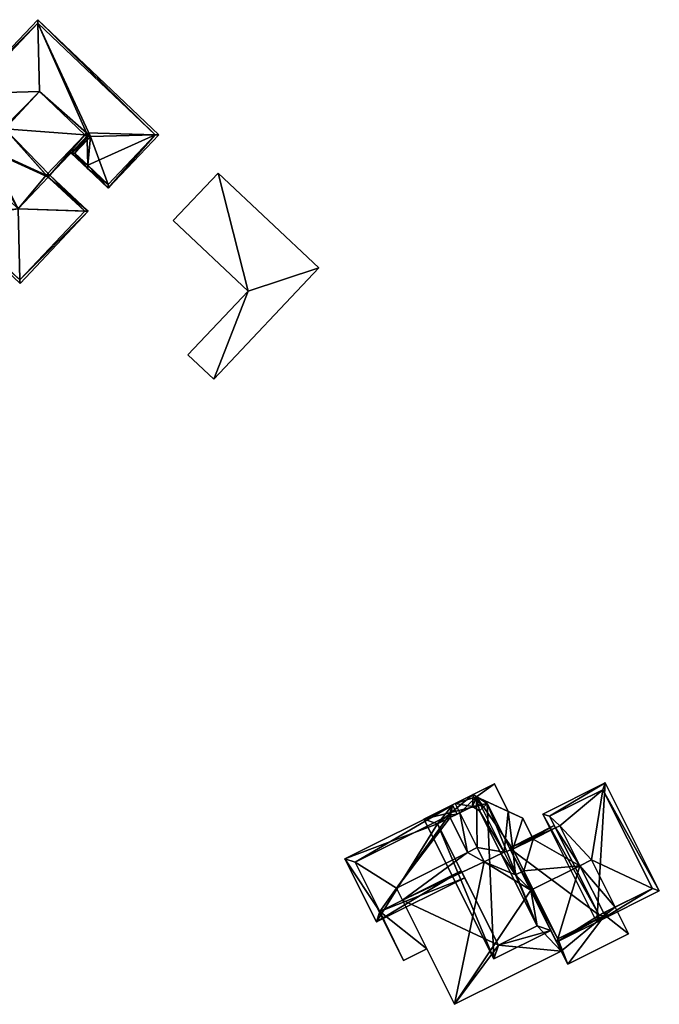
# Model space of a CAD drawing. Header units: inches. Extents: x 2685601 to 2690022, y 1235992 to 1239010.
# Tile 371 of 390: x 2689449 to 2689512, y 1238279 to 1238375. Entities that reach past the tile are written whole.
import ezdxf

# ---------------------------------------------------------------- set-up
doc = ezdxf.new("R2010")
doc.units = ezdxf.units.IN
doc.header["$MEASUREMENT"] = 0
doc.layers.add('Gebaeude Einzelhaus', color=10, linetype='Continuous')
doc.layers.add('Offenes Gebaeude', color=10, linetype='Continuous')

msp = doc.modelspace()

# ---------------------------------------------------------------- meshes
at = {"layer": 'Gebaeude Einzelhaus'}
mesh = msp.add_polyface(dxfattribs=at)
corners = [(2689444.281, 1238367.571, 562.219), (2689443.926, 1238367.561, 562.15), (2689447.47, 1238364.196, 562.15), (2689450.95, 1238367.758, 563.52), (2689447.555, 1238364.116, 562.15), (2689450.791, 1238374.428, 562.219), (2689450.783, 1238374.781, 562.15), (2689455.389, 1238363.542, 563.52), (2689455.601, 1238363.34, 563.52), (2689455.954, 1238363.35, 563.451), (2689462.269, 1238363.526, 562.219), (2689462.625, 1238363.536, 562.15), (2689455.668, 1238360.561, 562.978), (2689454.06, 1238361.743, 562.909), (2689455.676, 1238360.208, 562.909), (2689455.609, 1238362.989, 563.451), (2689457.669, 1238358.316, 562.15), (2689455.561, 1238363.723, 563.451), (2689454.415, 1238361.75, 562.978), (2689455.956, 1238363.348, 563.45), (2689457.66, 1238358.67, 562.219), (2689462.271, 1238363.528, 562.219), (2689447.643, 1238364.378, 562.219), (2689442.406, 1238355.301, 559.495), (2689444.293, 1238360.648, 560.728), (2689434.32, 1238360.398, 559.05), (2689448.866, 1238356.308, 560.728), (2689440.945, 1238353.763, 558.99), (2689433.966, 1238360.389, 558.99), (2689449.051, 1238349.336, 559.554), (2689449.061, 1238348.983, 559.495), (2689455.725, 1238356.06, 559.505), (2689451.806, 1238359.403, 560.728), (2689451.979, 1238359.585, 560.728), (2689444.011, 1238360.916, 560.635), (2689440.501, 1238367.271, 558.99), (2689445.348, 1238362.325, 560.635), (2689445.701, 1238362.334, 560.694), (2689445.529, 1238362.153, 560.694), (2689455.371, 1238356.049, 559.564), (2689440.51, 1238366.918, 559.049), (2689440.936, 1238354.116, 559.049), (2689442.398, 1238355.655, 559.555), (2689445.348, 1238362.325, 560.728), (2689444.011, 1238360.916, 560.728), (2689447.555, 1238364.116, 560.728), (2689455.389, 1238363.542, 560.728), (2689455.743, 1238363.55, 560.728), (2689455.561, 1238363.723, 560.728), (2689450.95, 1238367.758, 560.728), (2689447.47, 1238364.196, 560.728), (2689447.461, 1238364.55, 560.728), (2689447.643, 1238364.378, 560.728), (2689451.624, 1238359.575, 560.728), (2689445.529, 1238362.153, 560.728), (2689455.389, 1238363.542, 550.012), (2689455.561, 1238363.723, 550.012), (2689455.956, 1238363.348, 550.012), (2689454.415, 1238361.75, 550.012), (2689457.66, 1238358.67, 550.012), (2689462.271, 1238363.528, 550.012), (2689450.791, 1238374.428, 550.012), (2689444.28, 1238367.57, 550.012), (2689447.643, 1238364.378, 550.012), (2689447.47, 1238364.196, 550.012), (2689450.95, 1238367.758, 550.012), (2689447.555, 1238364.116, 550.012), (2689445.701, 1238362.334, 550.012), (2689445.529, 1238362.153, 550.012), (2689440.51, 1238366.918, 550.012), (2689434.32, 1238360.398, 550.012), (2689440.936, 1238354.116, 550.012), (2689442.398, 1238355.655, 550.012), (2689449.051, 1238349.336, 550.012), (2689455.371, 1238356.049, 550.012), (2689451.806, 1238359.403, 550.012), (2689444.295, 1238360.648, 550.012), (2689445.804, 1238362.236, 550.012), (2689448.866, 1238356.308, 550.012), (2689451.624, 1238359.575, 550.012)]
mesh.append_faces([[corners[k] for k in face] for face in [(51, 50, 43), (43, 50, 54), (51, 52, 50), (33, 46, 47), (47, 46, 48), (32, 53, 33), (33, 53, 46), (43, 50, 51), (51, 50, 52), (43, 45, 50), (45, 46, 49), (46, 47, 48), (45, 33, 46), (46, 33, 47), (43, 32, 45), (45, 32, 33), (43, 26, 32), (43, 24, 26), (43, 44, 24), (41, 27, 25), (25, 27, 28), (30, 23, 29), (29, 23, 42), (42, 23, 41), (41, 23, 27), (36, 37, 38), (40, 35, 36), (36, 35, 37), (40, 28, 35), (40, 25, 28), (29, 31, 30), (29, 39, 31), (31, 39, 33), (33, 39, 32), (25, 35, 28), (35, 36, 37), (37, 36, 38), (25, 34, 35), (35, 34, 36), (25, 24, 34), (29, 31, 26), (26, 31, 32), (32, 31, 33), (29, 30, 31), (26, 23, 29), (29, 23, 30), (23, 25, 27), (27, 25, 28), (26, 24, 23), (23, 24, 25), (1, 0, 2), (2, 0, 22), (0, 1, 5), (5, 1, 6), (21, 11, 10), (5, 6, 21), (21, 6, 11), (16, 10, 11), (14, 20, 16), (16, 20, 10), (14, 12, 20), (9, 15, 8), (9, 19, 15), (8, 18, 13), (13, 18, 14), (14, 18, 12), (8, 15, 18), (7, 17, 8), (8, 17, 9), (12, 9, 15), (15, 9, 8), (12, 10, 9), (14, 16, 12), (12, 16, 10), (10, 16, 11), (8, 13, 15), (15, 13, 12), (12, 13, 14), (5, 10, 6), (6, 10, 11), (7, 9, 3), (3, 9, 5), (5, 9, 10), (7, 8, 9), (5, 0, 3), (6, 1, 5), (5, 1, 0), (0, 2, 3), (3, 2, 4), (0, 1, 2)]], dxfattribs={"color": 13})
mesh.append_faces([[corners[k] for k in face] for face in [(78, 79, 75), (79, 66, 55), (55, 66, 65), (66, 67, 64), (78, 77, 79), (79, 77, 66), (66, 77, 67), (78, 76, 77), (53, 55, 46), (53, 79, 55), (53, 32, 79), (79, 32, 75), (34, 24, 44), (44, 43, 34), (34, 43, 36), (54, 38, 43), (43, 38, 36), (54, 37, 38), (37, 64, 67), (54, 50, 37), (37, 50, 64), (72, 78, 73), (73, 78, 74), (74, 78, 75), (72, 76, 78), (76, 68, 77), (77, 68, 67), (76, 69, 68), (72, 70, 76), (76, 70, 69), (72, 71, 70), (74, 75, 39), (39, 75, 32), (29, 74, 39), (29, 73, 74), (29, 72, 73), (29, 42, 72), (42, 41, 72), (72, 41, 71), (41, 70, 71), (41, 25, 70), (25, 40, 70), (70, 40, 69), (36, 68, 40), (40, 68, 69), (36, 38, 68), (37, 67, 38), (38, 67, 68), (63, 66, 64), (63, 65, 66), (65, 56, 55), (57, 59, 58), (56, 60, 57), (57, 60, 59), (65, 61, 56), (56, 61, 60), (63, 62, 65), (65, 62, 61), (52, 2, 22), (52, 50, 2), (52, 63, 50), (50, 63, 64), (0, 52, 22), (0, 62, 52), (52, 62, 63), (0, 61, 62), (0, 5, 61), (5, 21, 61), (61, 21, 60), (10, 60, 21), (10, 59, 60), (10, 20, 59), (12, 58, 20), (20, 58, 59), (12, 18, 58), (18, 57, 58), (15, 19, 18), (18, 19, 57), (48, 19, 17), (17, 19, 9), (48, 57, 19), (48, 56, 57), (46, 17, 7), (46, 48, 17), (46, 56, 48), (46, 55, 56), (7, 3, 46), (46, 3, 49), (3, 4, 49), (49, 4, 45), (4, 2, 45), (45, 2, 50)]], dxfattribs={"color": 41})
mesh = msp.add_polyface(dxfattribs=at)
corners = [(2689506.175, 1238287.244, 559.256), (2689502.558, 1238282.449, 559.256), (2689508.493, 1238285.415, 559.256), (2689501.585, 1238284.95, 559.256), (2689498.944, 1238289.676, 559.256), (2689507.185, 1238288.03, 559.256), (2689506.063, 1238287.468, 559.256), (2689499.166, 1238289.787, 559.256), (2689497.211, 1238293.698, 557.834), (2689498.165, 1238296.74, 557.834), (2689493.645, 1238298.825, 557.834), (2689499.191, 1238294.688, 557.834), (2689497.469, 1238291.179, 557.834), (2689498.27, 1238291.579, 557.834), (2689495.415, 1238300.075, 555.622), (2689493.645, 1238298.825, 555.622), (2689496.758, 1238297.389, 555.622), (2689491.561, 1238298.149, 555.622), (2689493.266, 1238297.883, 555.622), (2689493.933, 1238297.461, 555.622), (2689496.349, 1238293.418, 555.622), (2689492.008, 1238297.254, 555.622), (2689496.033, 1238293.261, 555.622), (2689498.944, 1238289.676, 552.909), (2689499.166, 1238289.787, 552.909), (2689498.27, 1238291.579, 552.909), (2689497.469, 1238291.179, 552.909), (2689496.033, 1238293.261, 552.909), (2689496.349, 1238293.418, 552.909), (2689499.561, 1238286.204, 552.909), (2689501.913, 1238283.739, 552.909), (2689495.788, 1238284.316, 552.909), (2689486.419, 1238288.703, 552.909), (2689492.159, 1238291.573, 552.909), (2689491.505, 1238278.534, 552.909), (2689502.558, 1238282.449, 545.657), (2689501.913, 1238283.739, 545.657), (2689508.493, 1238285.415, 545.657), (2689507.185, 1238288.03, 545.657), (2689506.175, 1238287.244, 545.657), (2689501.585, 1238284.95, 545.657), (2689498.944, 1238289.676, 545.658), (2689499.166, 1238289.787, 545.658), (2689503.756, 1238292.083, 545.657), (2689504.878, 1238292.644, 545.657), (2689498.165, 1238296.74, 545.658), (2689499.191, 1238294.688, 545.658), (2689496.758, 1238297.389, 545.658), (2689497.211, 1238293.698, 545.658), (2689497.469, 1238291.179, 545.658), (2689498.27, 1238291.579, 545.658), (2689496.349, 1238293.418, 545.658), (2689493.645, 1238298.825, 545.658), (2689491.561, 1238298.149, 545.658), (2689495.415, 1238300.075, 545.658), (2689492.008, 1238297.254, 545.658), (2689493.712, 1238293.848, 545.658), (2689494.411, 1238292.45, 545.658), (2689491.505, 1238278.534, 545.658), (2689488.801, 1238283.941, 552.046), (2689486.419, 1238288.703, 545.658), (2689486.419, 1238288.703, 552.046), (2689488.801, 1238283.941, 552.146), (2689486.419, 1238288.703, 552.146), (2689492.779, 1238293.381, 545.658), (2689493.712, 1238293.847, 545.658), (2689485.82, 1238289.9, 545.658)]
mesh.append_faces([[corners[k] for k in face] for face in [(30, 31, 34), (34, 31, 32), (32, 31, 33), (23, 29, 30), (30, 29, 31), (23, 26, 29), (29, 26, 27), (27, 26, 28), (23, 25, 26), (23, 24, 25), (20, 19, 22), (18, 17, 21), (20, 15, 19), (19, 15, 18), (18, 15, 17), (17, 15, 14), (14, 15, 16), (8, 12, 13), (8, 10, 12), (11, 9, 8), (8, 9, 10), (4, 3, 7), (0, 5, 6), (0, 2, 5), (4, 1, 3), (3, 1, 0), (0, 1, 2)]], dxfattribs={"color": 13})
mesh.append_faces([[corners[k] for k in face] for face in [(64, 60, 66), (58, 41, 36), (41, 50, 42), (41, 49, 50), (65, 57, 64), (64, 57, 60), (60, 57, 58), (58, 57, 41), (41, 57, 49), (49, 57, 51), (62, 32, 63), (59, 34, 62), (62, 34, 32), (59, 58, 34), (61, 60, 59), (59, 60, 58), (58, 36, 34), (34, 36, 30), (56, 51, 57), (55, 52, 56), (56, 52, 51), (52, 54, 47), (55, 53, 52), (52, 53, 54), (54, 16, 47), (54, 14, 16), (22, 28, 20), (22, 27, 28), (21, 17, 55), (55, 17, 53), (17, 14, 53), (53, 14, 54), (47, 51, 52), (47, 48, 51), (51, 48, 49), (49, 48, 50), (47, 45, 48), (48, 45, 46), (26, 25, 12), (12, 25, 13), (12, 20, 26), (26, 20, 28), (12, 10, 20), (20, 10, 15), (10, 16, 15), (16, 45, 47), (10, 9, 16), (16, 9, 45), (45, 11, 46), (45, 9, 11), (38, 43, 44), (37, 39, 38), (38, 39, 43), (40, 41, 42), (39, 36, 40), (40, 36, 41), (37, 35, 39), (39, 35, 36), (4, 7, 23), (23, 7, 24), (37, 38, 2), (2, 38, 5), (2, 1, 37), (37, 1, 35), (35, 30, 36), (30, 4, 23), (35, 1, 30), (30, 1, 4)]], dxfattribs={"color": 41})
mesh = msp.add_polyface(dxfattribs=at)
corners = [(2689506.231, 1238300.186, 560.995), (2689505.403, 1238286.579, 562.574), (2689511.508, 1238289.633, 560.995), (2689500.125, 1238297.134, 562.575), (2689506.008, 1238299.515, 561.111), (2689510.836, 1238289.856, 561.111), (2689500.796, 1238296.91, 562.459), (2689505.626, 1238287.25, 562.458), (2689506.008, 1238299.515, 545.657), (2689510.836, 1238289.856, 545.657), (2689500.796, 1238296.91, 545.658), (2689501.364, 1238295.774, 561.956), (2689501.364, 1238295.774, 545.657), (2689505.626, 1238287.25, 561.956), (2689506.063, 1238287.468, 562.052), (2689507.185, 1238288.03, 559.256), (2689506.063, 1238287.468, 559.256), (2689507.185, 1238288.03, 545.657), (2689504.878, 1238292.644, 545.657), (2689501.801, 1238295.993, 545.657), (2689503.756, 1238292.083, 545.657)]
mesh.append_faces([[corners[k] for k in face] for face in [(1, 7, 5), (6, 7, 3), (3, 7, 1), (4, 6, 0), (0, 6, 3), (5, 4, 2), (1, 5, 2), (2, 4, 0), (3, 1, 0), (0, 1, 2)]], dxfattribs={"color": 13})
mesh.append_faces([[corners[k] for k in face] for face in [(10, 19, 12), (19, 18, 20), (18, 9, 17), (10, 8, 19), (19, 8, 18), (18, 8, 9), (9, 15, 17), (15, 14, 16), (14, 7, 13), (9, 5, 15), (15, 5, 14), (14, 5, 7), (7, 11, 13), (11, 10, 12), (7, 6, 11), (11, 6, 10), (6, 4, 10), (10, 4, 8), (4, 5, 8), (8, 5, 9)]], dxfattribs={"color": 41})
mesh = msp.add_polyface(dxfattribs=at)
corners = [(2689488.515, 1238296.625, 558.15), (2689494.703, 1238298.159, 559.73), (2689493.323, 1238299.029, 559.515), (2689495.34, 1238282.975, 558.15), (2689500.903, 1238285.756, 559.73), (2689489.856, 1238296.178, 558.404), (2689493.266, 1238297.883, 559.372), (2689495.788, 1238284.316, 558.404), (2689499.561, 1238286.204, 559.476), (2689493.933, 1238297.461, 559.476), (2689496.033, 1238293.261, 555.622), (2689493.933, 1238297.461, 555.622), (2689499.561, 1238286.204, 552.909), (2689496.033, 1238293.261, 552.909), (2689493.266, 1238297.883, 555.622), (2689491.076, 1238296.788, 557.761), (2689492.008, 1238297.254, 555.622), (2689491.076, 1238296.788, 545.658), (2689492.008, 1238297.254, 545.658), (2689489.856, 1238296.178, 557.34), (2689492.159, 1238291.573, 557.34), (2689495.788, 1238284.316, 552.909), (2689492.159, 1238291.573, 552.909), (2689493.712, 1238293.847, 545.658), (2689492.779, 1238293.381, 545.658)]
mesh.append_faces([[corners[k] for k in face] for face in [(9, 6, 1), (8, 9, 1), (4, 7, 8), (4, 8, 1), (5, 7, 3), (3, 7, 4), (0, 5, 3), (6, 5, 2), (1, 6, 2), (2, 5, 0), (4, 1, 3), (3, 1, 0), (0, 1, 2)]], dxfattribs={"color": 13})
mesh.append_faces([[corners[k] for k in face] for face in [(18, 24, 17), (18, 23, 24), (21, 12, 7), (7, 12, 8), (20, 5, 19), (20, 7, 5), (22, 21, 20), (20, 21, 7), (5, 15, 19), (15, 16, 17), (17, 16, 18), (15, 14, 16), (5, 6, 15), (15, 6, 14), (11, 6, 9), (11, 14, 6), (13, 10, 12), (12, 10, 8), (8, 10, 9), (9, 10, 11)]], dxfattribs={"color": 41})
mesh = msp.add_polyface(dxfattribs=at)
corners = [(2689489.856, 1238296.178, 557.34), (2689480.783, 1238292.759, 554.359), (2689483.868, 1238286.589, 554.359), (2689491.3, 1238298.016, 557.993), (2689492.159, 1238291.573, 557.34), (2689492.494, 1238290.903, 557.34), (2689491.076, 1238296.788, 557.761), (2689491.746, 1238297.123, 557.993), (2689481.789, 1238292.424, 554.591), (2689484.203, 1238287.595, 554.591), (2689490.965, 1238297.01, 557.761), (2689490.965, 1238297.01, 545.658), (2689491.076, 1238296.788, 545.658), (2689481.789, 1238292.424, 545.658), (2689483.943, 1238288.115, 552.046), (2689483.943, 1238288.115, 552.146), (2689484.203, 1238287.595, 545.658), (2689484.203, 1238287.595, 552.046), (2689484.203, 1238287.595, 552.146), (2689486.419, 1238288.703, 552.909), (2689486.419, 1238288.703, 552.146), (2689492.159, 1238291.573, 552.909), (2689486.419, 1238288.703, 545.658), (2689486.419, 1238288.703, 552.046), (2689492.779, 1238293.381, 545.658), (2689485.82, 1238289.9, 545.658)]
mesh.append_faces([[corners[k] for k in face] for face in [(2, 9, 5), (5, 9, 4), (10, 7, 6), (8, 3, 10), (10, 3, 7), (2, 1, 9), (9, 1, 8), (8, 1, 3), (3, 6, 7), (3, 0, 6), (0, 2, 4), (4, 2, 5), (3, 1, 0), (0, 1, 2)]], dxfattribs={"color": 13})
mesh.append_faces([[corners[k] for k in face] for face in [(12, 25, 11), (11, 25, 13), (13, 25, 16), (16, 25, 22), (12, 24, 25), (16, 22, 17), (17, 22, 23), (4, 19, 21), (19, 18, 20), (4, 9, 19), (19, 9, 18), (9, 15, 18), (14, 16, 17), (14, 13, 16), (9, 8, 15), (15, 8, 14), (14, 8, 13), (8, 11, 13), (8, 10, 11), (11, 6, 12), (11, 10, 6)]], dxfattribs={"color": 41})
mesh = msp.add_polyface(dxfattribs=at)
corners = [(2689505.626, 1238287.25, 561.956), (2689496.876, 1238293.809, 560.995), (2689501.474, 1238284.615, 560.995), (2689501.364, 1238295.774, 561.956), (2689501.252, 1238295.998, 561.956), (2689506.51, 1238287.133, 562.101), (2689506.063, 1238287.468, 562.052), (2689506.286, 1238287.58, 562.101), (2689497.211, 1238293.698, 561.044), (2689501.585, 1238284.95, 561.044), (2689506.175, 1238287.244, 562.052), (2689506.063, 1238287.468, 559.256), (2689506.175, 1238287.244, 559.256), (2689499.191, 1238294.688, 557.834), (2689497.211, 1238293.698, 557.834), (2689501.364, 1238295.774, 545.657), (2689499.191, 1238294.688, 545.658), (2689498.27, 1238291.579, 557.834), (2689499.166, 1238289.787, 559.256), (2689499.166, 1238289.787, 552.909), (2689498.27, 1238291.579, 552.909), (2689501.585, 1238284.95, 559.256), (2689498.27, 1238291.579, 545.658), (2689497.211, 1238293.698, 545.658), (2689503.756, 1238292.083, 545.657), (2689501.801, 1238295.993, 545.657), (2689501.585, 1238284.95, 545.657), (2689506.175, 1238287.244, 545.657), (2689499.166, 1238289.787, 545.658)]
mesh.append_faces([[corners[k] for k in face] for face in [(2, 10, 5), (5, 10, 7), (7, 10, 6), (2, 9, 10), (8, 4, 3), (2, 1, 9), (9, 1, 8), (8, 1, 4), (0, 5, 6), (6, 5, 7), (0, 2, 5), (4, 1, 3), (3, 1, 0), (0, 1, 2)]], dxfattribs={"color": 13})
mesh.append_faces([[corners[k] for k in face] for face in [(22, 24, 28), (28, 24, 26), (26, 24, 27), (24, 15, 25), (22, 16, 24), (24, 16, 15), (22, 23, 16), (21, 12, 9), (9, 12, 10), (9, 18, 21), (18, 17, 19), (19, 17, 20), (9, 8, 18), (18, 8, 17), (17, 8, 14), (16, 13, 15), (15, 13, 3), (3, 13, 8), (8, 13, 14), (12, 11, 10), (10, 11, 6)]], dxfattribs={"color": 41})
at = {"layer": 'Offenes Gebaeude'}
mesh = msp.add_polyface(dxfattribs=at)
corners = [(2689467.99, 1238339.64, 559.738), (2689471.334, 1238348.25, 559.738), (2689465.464, 1238342.02, 559.738), (2689478.245, 1238350.523, 559.738), (2689468.404, 1238359.795, 559.738), (2689464.019, 1238355.141, 559.738), (2689467.99, 1238339.64, 559.638), (2689465.464, 1238342.02, 559.638), (2689478.245, 1238350.523, 559.638), (2689468.404, 1238359.795, 559.638), (2689464.019, 1238355.141, 559.638), (2689471.334, 1238348.25, 559.638)]
mesh.append_faces([[corners[k] for k in face] for face in [(5, 1, 4), (4, 1, 3), (3, 1, 0), (0, 1, 2)]], dxfattribs={"color": 13})
mesh.append_faces([[corners[k] for k in face] for face in [(9, 11, 10), (8, 11, 9), (6, 11, 8), (7, 11, 6), (2, 11, 7), (1, 11, 2), (10, 11, 5), (5, 11, 1), (9, 10, 4), (4, 10, 5), (8, 9, 3), (3, 9, 4), (6, 8, 0), (0, 8, 3), (7, 6, 2), (2, 6, 0)]], dxfattribs={"color": 41})
mesh = msp.add_polyface(dxfattribs=at)
corners = [(2689484.203, 1238287.595, 552.146), (2689486.526, 1238282.804, 552.146), (2689488.801, 1238283.941, 552.146), (2689483.885, 1238288.086, 552.146), (2689486.419, 1238288.703, 552.146), (2689483.943, 1238288.115, 552.146), (2689486.526, 1238282.804, 552.046), (2689483.885, 1238288.086, 552.046), (2689488.801, 1238283.941, 552.046), (2689483.943, 1238288.115, 552.046), (2689484.203, 1238287.595, 552.046), (2689486.419, 1238288.703, 552.046)]
mesh.append_faces([[corners[k] for k in face] for face in [(3, 0, 5), (0, 2, 4), (3, 1, 0), (0, 1, 2)]], dxfattribs={"color": 13})
mesh.append_faces([[corners[k] for k in face] for face in [(6, 10, 8), (8, 10, 11), (6, 7, 10), (10, 7, 9), (7, 5, 9), (7, 3, 5), (6, 8, 1), (1, 8, 2), (1, 3, 6), (6, 3, 7)]], dxfattribs={"color": 41})

doc.saveas('drawing.dxf')
